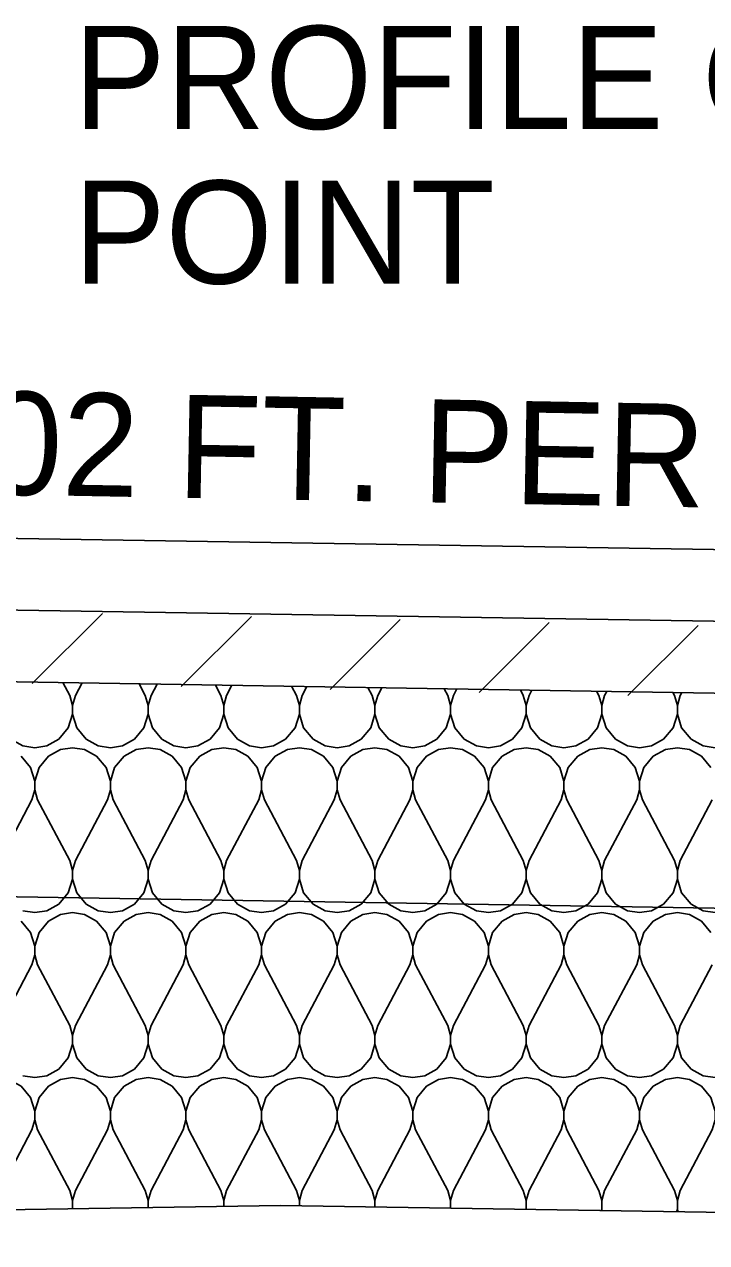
# Model space of a CAD drawing. Extents: x 634177 to 635904, y 289936 to 290970.
# Drawn here: x 635704.37 to 635708.34, y 290454.43 to 290461.52 of the extents above; entities that cross this region are included whole.
import ezdxf

# ---------------------------------------------------------------- set-up
doc = ezdxf.new("R2010")
doc.units = 0
for name, color, linetype in [('Default', 7, 'Continuous'), ('Level 13', 7, 'Continuous'), ('Level 3', 7, 'Continuous'), ('R_Draft', 7, 'Continuous')]:
    doc.layers.add(name, color=color, linetype=linetype)

msp = doc.modelspace()

# ---------------------------------------------------------------- linework, layer by layer
at = {"layer": 'Default'}
msp.add_lwpolyline([(635692.1106, 290454.4339), (635705.8606, 290454.65), (635719.6106, 290454.4339)], dxfattribs=at)
at = {"layer": 'Level 3'}
for p, q in [((635702.1107, 290458.5661), (635719.6106, 290458.2911)), ((635719.6106, 290458.2911), (635702.1107, 290458.5661)), ((635702.1107, 290458.1493), (635719.6106, 290457.8743)), ((635702.1107, 290458.1493), (635719.6106, 290457.8743)), ((635704.4164, 290457.6866), (635704.8249, 290458.0951)), ((635705.283, 290457.6693), (635705.6914, 290458.0777)), ((635706.1495, 290457.652), (635706.558, 290458.0604)), ((635707.0161, 290457.6346), (635707.4245, 290458.0431)), ((635707.8826, 290457.6173), (635708.2911, 290458.0257)), ((635702.1107, 290457.7328), (635721.4856, 290457.4202)), ((635702.1107, 290456.4828), (635722.7356, 290456.1453))]:
    msp.add_line(p, q, dxfattribs=at)
at = {"layer": 'R_Draft'}
for points in [[(635704.2697, 290457.6979), (635704.2274, 290457.6181), (635704.2106, 290457.5589), (635704.2106, 290457.5089), (635704.2356, 290457.4289), (635704.2906, 290457.3639), (635704.3606, 290457.3239), (635704.4306, 290457.3139)], [(635704.4306, 290457.3139), (635704.5006, 290457.3239), (635704.5706, 290457.3639), (635704.6256, 290457.4289), (635704.6506, 290457.5089), (635704.6506, 290457.5589), (635704.6339, 290457.6181), (635704.5943, 290457.6927)], [(635704.706, 290457.6909), (635704.6674, 290457.6181), (635704.6506, 290457.5589), (635704.6506, 290457.5089), (635704.6756, 290457.4289), (635704.7306, 290457.3639), (635704.8006, 290457.3239), (635704.8706, 290457.3139)], [(635704.8706, 290457.3139), (635704.9406, 290457.3239), (635705.0106, 290457.3639), (635705.0656, 290457.4289), (635705.0906, 290457.5089), (635705.0906, 290457.5589), (635705.0739, 290457.6181), (635705.0381, 290457.6855)], [(635705.1423, 290457.6839), (635705.1074, 290457.6181), (635705.0906, 290457.5589), (635705.0906, 290457.5089), (635705.1156, 290457.4289), (635705.1706, 290457.3639), (635705.2406, 290457.3239), (635705.3106, 290457.3139)], [(635705.3106, 290457.3139), (635705.3806, 290457.3239), (635705.4506, 290457.3639), (635705.5056, 290457.4289), (635705.5306, 290457.5089), (635705.5306, 290457.5589), (635705.5139, 290457.6181), (635705.4819, 290457.6784)], [(635705.5785, 290457.6768), (635705.5474, 290457.6181), (635705.5306, 290457.5589), (635705.5306, 290457.5089), (635705.5556, 290457.4289), (635705.6106, 290457.3639), (635705.6806, 290457.3239), (635705.7506, 290457.3139)], [(635705.7506, 290457.3139), (635705.8206, 290457.3239), (635705.8906, 290457.3639), (635705.9456, 290457.4289), (635705.9706, 290457.5089), (635705.9706, 290457.5589), (635705.9539, 290457.6181), (635705.9257, 290457.6712)], [(635706.0148, 290457.6698), (635705.9874, 290457.6181), (635705.9706, 290457.5589), (635705.9706, 290457.5089), (635705.9956, 290457.4289), (635706.0506, 290457.3639), (635706.1206, 290457.3239), (635706.1906, 290457.3139)], [(635706.1906, 290457.3139), (635706.2606, 290457.3239), (635706.3306, 290457.3639), (635706.3856, 290457.4289), (635706.4106, 290457.5089), (635706.4106, 290457.5589), (635706.3939, 290457.6181), (635706.3695, 290457.6641)], [(635706.4511, 290457.6627), (635706.4274, 290457.6181), (635706.4106, 290457.5589), (635706.4106, 290457.5089), (635706.4356, 290457.4289), (635706.4906, 290457.3639), (635706.5606, 290457.3239), (635706.6306, 290457.3139)], [(635706.6306, 290457.3139), (635706.7006, 290457.3239), (635706.7706, 290457.3639), (635706.8256, 290457.4289), (635706.8506, 290457.5089), (635706.8506, 290457.5589), (635706.8339, 290457.6181), (635706.8133, 290457.6569)], [(635706.8873, 290457.6557), (635706.8674, 290457.6181), (635706.8506, 290457.5589), (635706.8506, 290457.5089), (635706.8756, 290457.4289), (635706.9306, 290457.3639), (635707.0006, 290457.3239), (635707.0706, 290457.3139)], [(635707.0706, 290457.3139), (635707.1406, 290457.3239), (635707.2106, 290457.3639), (635707.2656, 290457.4289), (635707.2906, 290457.5089), (635707.2906, 290457.5589), (635707.2739, 290457.6181), (635707.2571, 290457.6497)], [(635707.3236, 290457.6487), (635707.3074, 290457.6181), (635707.2906, 290457.5589), (635707.2906, 290457.5089), (635707.3156, 290457.4289), (635707.3706, 290457.3639), (635707.4406, 290457.3239), (635707.5106, 290457.3139)], [(635707.5106, 290457.3139), (635707.5806, 290457.3239), (635707.6506, 290457.3639), (635707.7056, 290457.4289), (635707.7306, 290457.5089), (635707.7306, 290457.5589), (635707.7139, 290457.6181), (635707.7009, 290457.6426)], [(635707.7599, 290457.6416), (635707.7474, 290457.6181), (635707.7306, 290457.5589), (635707.7306, 290457.5089), (635707.7556, 290457.4289), (635707.8106, 290457.3639), (635707.8806, 290457.3239), (635707.9506, 290457.3139)], [(635707.9506, 290457.3139), (635708.0206, 290457.3239), (635708.0906, 290457.3639), (635708.1456, 290457.4289), (635708.1706, 290457.5089), (635708.1706, 290457.5589), (635708.1539, 290457.6181), (635708.1447, 290457.6354)], [(635708.1961, 290457.6346), (635708.1874, 290457.6181), (635708.1706, 290457.5589), (635708.1706, 290457.5089), (635708.1956, 290457.4289), (635708.2506, 290457.3639), (635708.3206, 290457.3239), (635708.3906, 290457.3139)], [(635704.4306, 290456.3539), (635704.5006, 290456.3639), (635704.5706, 290456.4039), (635704.6256, 290456.4689), (635704.6506, 290456.5489), (635704.6506, 290456.5989), (635704.6339, 290456.6581), (635704.4474, 290457.0097), (635704.4306, 290457.0689), (635704.4306, 290457.1189), (635704.4556, 290457.1989), (635704.5106, 290457.2639), (635704.5806, 290457.3039), (635704.6506, 290457.3139), (635704.7206, 290457.3039), (635704.7906, 290457.2639), (635704.8456, 290457.1989), (635704.8706, 290457.1189), (635704.8706, 290457.0689), (635704.8539, 290457.0097), (635704.6674, 290456.6581), (635704.6506, 290456.5989), (635704.6506, 290456.5489), (635704.6756, 290456.4689), (635704.7306, 290456.4039), (635704.8006, 290456.3639), (635704.8706, 290456.3539)], [(635704.8706, 290456.3539), (635704.9406, 290456.3639), (635705.0106, 290456.4039), (635705.0656, 290456.4689), (635705.0906, 290456.5489), (635705.0906, 290456.5989), (635705.0739, 290456.6581), (635704.8874, 290457.0097), (635704.8706, 290457.0689), (635704.8706, 290457.1189), (635704.8956, 290457.1989), (635704.9506, 290457.2639), (635705.0206, 290457.3039), (635705.0906, 290457.3139), (635705.1606, 290457.3039), (635705.2306, 290457.2639), (635705.2856, 290457.1989), (635705.3106, 290457.1189), (635705.3106, 290457.0689), (635705.2939, 290457.0097), (635705.1074, 290456.6581), (635705.0906, 290456.5989), (635705.0906, 290456.5489), (635705.1156, 290456.4689), (635705.1706, 290456.4039), (635705.2406, 290456.3639), (635705.3106, 290456.3539)], [(635705.3106, 290456.3539), (635705.3806, 290456.3639), (635705.4506, 290456.4039), (635705.5056, 290456.4689), (635705.5306, 290456.5489), (635705.5306, 290456.5989), (635705.5139, 290456.6581), (635705.3274, 290457.0097), (635705.3106, 290457.0689), (635705.3106, 290457.1189), (635705.3356, 290457.1989), (635705.3906, 290457.2639), (635705.4606, 290457.3039), (635705.5306, 290457.3139), (635705.6006, 290457.3039), (635705.6706, 290457.2639), (635705.7256, 290457.1989), (635705.7506, 290457.1189), (635705.7506, 290457.0689), (635705.7339, 290457.0097), (635705.5474, 290456.6581), (635705.5306, 290456.5989), (635705.5306, 290456.5489), (635705.5556, 290456.4689), (635705.6106, 290456.4039), (635705.6806, 290456.3639), (635705.7506, 290456.3539)], [(635705.7506, 290456.3539), (635705.8206, 290456.3639), (635705.8906, 290456.4039), (635705.9456, 290456.4689), (635705.9706, 290456.5489), (635705.9706, 290456.5989), (635705.9539, 290456.6581), (635705.7674, 290457.0097), (635705.7506, 290457.0689), (635705.7506, 290457.1189), (635705.7756, 290457.1989), (635705.8306, 290457.2639), (635705.9006, 290457.3039), (635705.9706, 290457.3139), (635706.0406, 290457.3039), (635706.1106, 290457.2639), (635706.1656, 290457.1989), (635706.1906, 290457.1189), (635706.1906, 290457.0689), (635706.1739, 290457.0097), (635705.9874, 290456.6581), (635705.9706, 290456.5989), (635705.9706, 290456.5489), (635705.9956, 290456.4689), (635706.0506, 290456.4039), (635706.1206, 290456.3639), (635706.1906, 290456.3539)], [(635706.1906, 290456.3539), (635706.2606, 290456.3639), (635706.3306, 290456.4039), (635706.3856, 290456.4689), (635706.4106, 290456.5489), (635706.4106, 290456.5989), (635706.3939, 290456.6581), (635706.2074, 290457.0097), (635706.1906, 290457.0689), (635706.1906, 290457.1189), (635706.2156, 290457.1989), (635706.2706, 290457.2639), (635706.3406, 290457.3039), (635706.4106, 290457.3139), (635706.4806, 290457.3039), (635706.5506, 290457.2639), (635706.6056, 290457.1989), (635706.6306, 290457.1189), (635706.6306, 290457.0689), (635706.6139, 290457.0097), (635706.4274, 290456.6581), (635706.4106, 290456.5989), (635706.4106, 290456.5489), (635706.4356, 290456.4689), (635706.4906, 290456.4039), (635706.5606, 290456.3639), (635706.6306, 290456.3539)], [(635706.6306, 290456.3539), (635706.7006, 290456.3639), (635706.7706, 290456.4039), (635706.8256, 290456.4689), (635706.8506, 290456.5489), (635706.8506, 290456.5989), (635706.8339, 290456.6581), (635706.6474, 290457.0097), (635706.6306, 290457.0689), (635706.6306, 290457.1189), (635706.6556, 290457.1989), (635706.7106, 290457.2639), (635706.7806, 290457.3039), (635706.8506, 290457.3139), (635706.9206, 290457.3039), (635706.9906, 290457.2639), (635707.0456, 290457.1989), (635707.0706, 290457.1189), (635707.0706, 290457.0689), (635707.0539, 290457.0097), (635706.8674, 290456.6581), (635706.8506, 290456.5989), (635706.8506, 290456.5489), (635706.8756, 290456.4689), (635706.9306, 290456.4039), (635707.0006, 290456.3639), (635707.0706, 290456.3539)], [(635707.0706, 290456.3539), (635707.1406, 290456.3639), (635707.2106, 290456.4039), (635707.2656, 290456.4689), (635707.2906, 290456.5489), (635707.2906, 290456.5989), (635707.2739, 290456.6581), (635707.0874, 290457.0097), (635707.0706, 290457.0689), (635707.0706, 290457.1189), (635707.0956, 290457.1989), (635707.1506, 290457.2639), (635707.2206, 290457.3039), (635707.2906, 290457.3139), (635707.3606, 290457.3039), (635707.4306, 290457.2639), (635707.4856, 290457.1989), (635707.5106, 290457.1189), (635707.5106, 290457.0689), (635707.4939, 290457.0097), (635707.3074, 290456.6581), (635707.2906, 290456.5989), (635707.2906, 290456.5489), (635707.3156, 290456.4689), (635707.3706, 290456.4039), (635707.4406, 290456.3639), (635707.5106, 290456.3539)], [(635707.5106, 290456.3539), (635707.5806, 290456.3639), (635707.6506, 290456.4039), (635707.7056, 290456.4689), (635707.7306, 290456.5489), (635707.7306, 290456.5989), (635707.7139, 290456.6581), (635707.5274, 290457.0097), (635707.5106, 290457.0689), (635707.5106, 290457.1189), (635707.5356, 290457.1989), (635707.5906, 290457.2639), (635707.6606, 290457.3039), (635707.7306, 290457.3139), (635707.8006, 290457.3039), (635707.8706, 290457.2639), (635707.9256, 290457.1989), (635707.9506, 290457.1189), (635707.9506, 290457.0689), (635707.9339, 290457.0097), (635707.7474, 290456.6581), (635707.7306, 290456.5989), (635707.7306, 290456.5489), (635707.7556, 290456.4689), (635707.8106, 290456.4039), (635707.8806, 290456.3639), (635707.9506, 290456.3539)], [(635707.9506, 290456.3539), (635708.0206, 290456.3639), (635708.0906, 290456.4039), (635708.1456, 290456.4689), (635708.1706, 290456.5489), (635708.1706, 290456.5989), (635708.1539, 290456.6581), (635707.9674, 290457.0097), (635707.9506, 290457.0689), (635707.9506, 290457.1189), (635707.9756, 290457.1989), (635708.0306, 290457.2639), (635708.1006, 290457.3039), (635708.1706, 290457.3139), (635708.2406, 290457.3039), (635708.3106, 290457.2639), (635708.3656, 290457.1989)], [(635704.3506, 290457.2639), (635704.4056, 290457.1989), (635704.4306, 290457.1189), (635704.4306, 290457.0689), (635704.4139, 290457.0097), (635704.2274, 290456.6581)], [(635708.3739, 290457.0097), (635708.1874, 290456.6581), (635708.1706, 290456.5989), (635708.1706, 290456.5489), (635708.1956, 290456.4689), (635708.2506, 290456.4039), (635708.3206, 290456.3639), (635708.3906, 290456.3539)], [(635704.3606, 290456.3639), (635704.4306, 290456.3539)], [(635704.4306, 290455.3939), (635704.5006, 290455.4039), (635704.5706, 290455.4439), (635704.6256, 290455.5089), (635704.6506, 290455.5889), (635704.6506, 290455.6389), (635704.6339, 290455.6981), (635704.4474, 290456.0497), (635704.4306, 290456.1089), (635704.4306, 290456.1589), (635704.4556, 290456.2389), (635704.5106, 290456.3039), (635704.5806, 290456.3439), (635704.6506, 290456.3539), (635704.7206, 290456.3439), (635704.7906, 290456.3039), (635704.8456, 290456.2389), (635704.8706, 290456.1589), (635704.8706, 290456.1089), (635704.8539, 290456.0497), (635704.6674, 290455.6981), (635704.6506, 290455.6389), (635704.6506, 290455.5889), (635704.6756, 290455.5089), (635704.7306, 290455.4439), (635704.8006, 290455.4039), (635704.8706, 290455.3939)], [(635704.8706, 290455.3939), (635704.9406, 290455.4039), (635705.0106, 290455.4439), (635705.0656, 290455.5089), (635705.0906, 290455.5889), (635705.0906, 290455.6389), (635705.0739, 290455.6981), (635704.8874, 290456.0497), (635704.8706, 290456.1089), (635704.8706, 290456.1589), (635704.8956, 290456.2389), (635704.9506, 290456.3039), (635705.0206, 290456.3439), (635705.0906, 290456.3539), (635705.1606, 290456.3439), (635705.2306, 290456.3039), (635705.2856, 290456.2389), (635705.3106, 290456.1589), (635705.3106, 290456.1089), (635705.2939, 290456.0497), (635705.1074, 290455.6981), (635705.0906, 290455.6389), (635705.0906, 290455.5889), (635705.1156, 290455.5089), (635705.1706, 290455.4439), (635705.2406, 290455.4039), (635705.3106, 290455.3939)], [(635705.3106, 290455.3939), (635705.3806, 290455.4039), (635705.4506, 290455.4439), (635705.5056, 290455.5089), (635705.5306, 290455.5889), (635705.5306, 290455.6389), (635705.5139, 290455.6981), (635705.3274, 290456.0497), (635705.3106, 290456.1089), (635705.3106, 290456.1589), (635705.3356, 290456.2389), (635705.3906, 290456.3039), (635705.4606, 290456.3439), (635705.5306, 290456.3539), (635705.6006, 290456.3439), (635705.6706, 290456.3039), (635705.7256, 290456.2389), (635705.7506, 290456.1589), (635705.7506, 290456.1089), (635705.7339, 290456.0497), (635705.5474, 290455.6981), (635705.5306, 290455.6389), (635705.5306, 290455.5889), (635705.5556, 290455.5089), (635705.6106, 290455.4439), (635705.6806, 290455.4039), (635705.7506, 290455.3939)], [(635705.7506, 290455.3939), (635705.8206, 290455.4039), (635705.8906, 290455.4439), (635705.9456, 290455.5089), (635705.9706, 290455.5889), (635705.9706, 290455.6389), (635705.9539, 290455.6981), (635705.7674, 290456.0497), (635705.7506, 290456.1089), (635705.7506, 290456.1589), (635705.7756, 290456.2389), (635705.8306, 290456.3039), (635705.9006, 290456.3439), (635705.9706, 290456.3539), (635706.0406, 290456.3439), (635706.1106, 290456.3039), (635706.1656, 290456.2389), (635706.1906, 290456.1589), (635706.1906, 290456.1089), (635706.1739, 290456.0497), (635705.9874, 290455.6981), (635705.9706, 290455.6389), (635705.9706, 290455.5889), (635705.9956, 290455.5089), (635706.0506, 290455.4439), (635706.1206, 290455.4039), (635706.1906, 290455.3939)], [(635706.1906, 290455.3939), (635706.2606, 290455.4039), (635706.3306, 290455.4439), (635706.3856, 290455.5089), (635706.4106, 290455.5889), (635706.4106, 290455.6389), (635706.3939, 290455.6981), (635706.2074, 290456.0497), (635706.1906, 290456.1089), (635706.1906, 290456.1589), (635706.2156, 290456.2389), (635706.2706, 290456.3039), (635706.3406, 290456.3439), (635706.4106, 290456.3539), (635706.4806, 290456.3439), (635706.5506, 290456.3039), (635706.6056, 290456.2389), (635706.6306, 290456.1589), (635706.6306, 290456.1089), (635706.6139, 290456.0497), (635706.4274, 290455.6981), (635706.4106, 290455.6389), (635706.4106, 290455.5889), (635706.4356, 290455.5089), (635706.4906, 290455.4439), (635706.5606, 290455.4039), (635706.6306, 290455.3939)], [(635706.6306, 290455.3939), (635706.7006, 290455.4039), (635706.7706, 290455.4439), (635706.8256, 290455.5089), (635706.8506, 290455.5889), (635706.8506, 290455.6389), (635706.8339, 290455.6981), (635706.6474, 290456.0497), (635706.6306, 290456.1089), (635706.6306, 290456.1589), (635706.6556, 290456.2389), (635706.7106, 290456.3039), (635706.7806, 290456.3439), (635706.8506, 290456.3539), (635706.9206, 290456.3439), (635706.9906, 290456.3039), (635707.0456, 290456.2389), (635707.0706, 290456.1589), (635707.0706, 290456.1089), (635707.0539, 290456.0497), (635706.8674, 290455.6981), (635706.8506, 290455.6389), (635706.8506, 290455.5889), (635706.8756, 290455.5089), (635706.9306, 290455.4439), (635707.0006, 290455.4039), (635707.0706, 290455.3939)], [(635707.0706, 290455.3939), (635707.1406, 290455.4039), (635707.2106, 290455.4439), (635707.2656, 290455.5089), (635707.2906, 290455.5889), (635707.2906, 290455.6389), (635707.2739, 290455.6981), (635707.0874, 290456.0497), (635707.0706, 290456.1089), (635707.0706, 290456.1589), (635707.0956, 290456.2389), (635707.1506, 290456.3039), (635707.2206, 290456.3439), (635707.2906, 290456.3539), (635707.3606, 290456.3439), (635707.4306, 290456.3039), (635707.4856, 290456.2389), (635707.5106, 290456.1589), (635707.5106, 290456.1089), (635707.4939, 290456.0497), (635707.3074, 290455.6981), (635707.2906, 290455.6389), (635707.2906, 290455.5889), (635707.3156, 290455.5089), (635707.3706, 290455.4439), (635707.4406, 290455.4039), (635707.5106, 290455.3939)], [(635707.5106, 290455.3939), (635707.5806, 290455.4039), (635707.6506, 290455.4439), (635707.7056, 290455.5089), (635707.7306, 290455.5889), (635707.7306, 290455.6389), (635707.7139, 290455.6981), (635707.5274, 290456.0497), (635707.5106, 290456.1089), (635707.5106, 290456.1589), (635707.5356, 290456.2389), (635707.5906, 290456.3039), (635707.6606, 290456.3439), (635707.7306, 290456.3539), (635707.8006, 290456.3439), (635707.8706, 290456.3039), (635707.9256, 290456.2389), (635707.9506, 290456.1589), (635707.9506, 290456.1089), (635707.9339, 290456.0497), (635707.7474, 290455.6981), (635707.7306, 290455.6389), (635707.7306, 290455.5889), (635707.7556, 290455.5089), (635707.8106, 290455.4439), (635707.8806, 290455.4039), (635707.9506, 290455.3939)], [(635707.9506, 290455.3939), (635708.0206, 290455.4039), (635708.0906, 290455.4439), (635708.1456, 290455.5089), (635708.1706, 290455.5889), (635708.1706, 290455.6389), (635708.1539, 290455.6981), (635707.9674, 290456.0497), (635707.9506, 290456.1089), (635707.9506, 290456.1589), (635707.9756, 290456.2389), (635708.0306, 290456.3039), (635708.1006, 290456.3439), (635708.1706, 290456.3539), (635708.2406, 290456.3439), (635708.3106, 290456.3039), (635708.3656, 290456.2389)], [(635704.3506, 290456.3039), (635704.4056, 290456.2389), (635704.4306, 290456.1589), (635704.4306, 290456.1089), (635704.4139, 290456.0497), (635704.2274, 290455.6981)], [(635708.3739, 290456.0497), (635708.1874, 290455.6981), (635708.1706, 290455.6389), (635708.1706, 290455.5889), (635708.1956, 290455.5089), (635708.2506, 290455.4439), (635708.3206, 290455.4039), (635708.3906, 290455.3939)], [(635704.3606, 290455.4039), (635704.4306, 290455.3939)], [(635704.2091, 290454.624), (635704.2106, 290454.6289), (635704.2106, 290454.6789), (635704.1939, 290454.7381), (635704.0074, 290455.0897), (635703.9906, 290455.1489), (635703.9906, 290455.1989), (635704.0156, 290455.2789), (635704.0706, 290455.3439), (635704.1406, 290455.3839), (635704.2106, 290455.3939), (635704.2806, 290455.3839), (635704.3506, 290455.3439), (635704.4056, 290455.2789), (635704.4306, 290455.1989), (635704.4306, 290455.1489), (635704.4139, 290455.0897), (635704.2274, 290454.7381), (635704.2106, 290454.6789), (635704.2106, 290454.6289), (635704.2121, 290454.624)], [(635704.6506, 290454.6309), (635704.6506, 290454.6789), (635704.6339, 290454.7381), (635704.4474, 290455.0897), (635704.4306, 290455.1489), (635704.4306, 290455.1989), (635704.4556, 290455.2789), (635704.5106, 290455.3439), (635704.5806, 290455.3839), (635704.6506, 290455.3939), (635704.7206, 290455.3839), (635704.7906, 290455.3439), (635704.8456, 290455.2789), (635704.8706, 290455.1989), (635704.8706, 290455.1489), (635704.8539, 290455.0897), (635704.6674, 290454.7381), (635704.6506, 290454.6789), (635704.6506, 290454.6309)], [(635705.0906, 290454.6379), (635705.0906, 290454.6789), (635705.0739, 290454.7381), (635704.8874, 290455.0897), (635704.8706, 290455.1489), (635704.8706, 290455.1989), (635704.8956, 290455.2789), (635704.9506, 290455.3439), (635705.0206, 290455.3839), (635705.0906, 290455.3939), (635705.1606, 290455.3839), (635705.2306, 290455.3439), (635705.2856, 290455.2789), (635705.3106, 290455.1989), (635705.3106, 290455.1489), (635705.2939, 290455.0897), (635705.1074, 290454.7381), (635705.0906, 290454.6789), (635705.0906, 290454.6379)], [(635705.5306, 290454.6448), (635705.5306, 290454.6789), (635705.5139, 290454.7381), (635705.3274, 290455.0897), (635705.3106, 290455.1489), (635705.3106, 290455.1989), (635705.3356, 290455.2789), (635705.3906, 290455.3439), (635705.4606, 290455.3839), (635705.5306, 290455.3939), (635705.6006, 290455.3839), (635705.6706, 290455.3439), (635705.7256, 290455.2789), (635705.7506, 290455.1989), (635705.7506, 290455.1489), (635705.7339, 290455.0897), (635705.5474, 290454.7381), (635705.5306, 290454.6789), (635705.5306, 290454.6448)], [(635705.9706, 290454.6482), (635705.9706, 290454.6789), (635705.9539, 290454.7381), (635705.7674, 290455.0897), (635705.7506, 290455.1489), (635705.7506, 290455.1989), (635705.7756, 290455.2789), (635705.8306, 290455.3439), (635705.9006, 290455.3839), (635705.9706, 290455.3939), (635706.0406, 290455.3839), (635706.1106, 290455.3439), (635706.1656, 290455.2789), (635706.1906, 290455.1989), (635706.1906, 290455.1489), (635706.1739, 290455.0897), (635705.9874, 290454.7381), (635705.9706, 290454.6789), (635705.9706, 290454.6482)], [(635706.4106, 290454.6413), (635706.4106, 290454.6789), (635706.3939, 290454.7381), (635706.2074, 290455.0897), (635706.1906, 290455.1489), (635706.1906, 290455.1989), (635706.2156, 290455.2789), (635706.2706, 290455.3439), (635706.3406, 290455.3839), (635706.4106, 290455.3939), (635706.4806, 290455.3839), (635706.5506, 290455.3439), (635706.6056, 290455.2789), (635706.6306, 290455.1989), (635706.6306, 290455.1489), (635706.6139, 290455.0897), (635706.4274, 290454.7381), (635706.4106, 290454.6789), (635706.4106, 290454.6413)], [(635706.8506, 290454.6344), (635706.8506, 290454.6789), (635706.8339, 290454.7381), (635706.6474, 290455.0897), (635706.6306, 290455.1489), (635706.6306, 290455.1989), (635706.6556, 290455.2789), (635706.7106, 290455.3439), (635706.7806, 290455.3839), (635706.8506, 290455.3939), (635706.9206, 290455.3839), (635706.9906, 290455.3439), (635707.0456, 290455.2789), (635707.0706, 290455.1989), (635707.0706, 290455.1489), (635707.0539, 290455.0897), (635706.8674, 290454.7381), (635706.8506, 290454.6789), (635706.8506, 290454.6344)], [(635707.2902, 290454.6275), (635707.2906, 290454.6289), (635707.2906, 290454.6789), (635707.2739, 290454.7381), (635707.0874, 290455.0897), (635707.0706, 290455.1489), (635707.0706, 290455.1989), (635707.0956, 290455.2789), (635707.1506, 290455.3439), (635707.2206, 290455.3839), (635707.2906, 290455.3939), (635707.3606, 290455.3839), (635707.4306, 290455.3439), (635707.4856, 290455.2789), (635707.5106, 290455.1989), (635707.5106, 290455.1489), (635707.4939, 290455.0897), (635707.3074, 290454.7381), (635707.2906, 290454.6789), (635707.2906, 290454.6289), (635707.2911, 290454.6275)], [(635707.728, 290454.6206), (635707.7306, 290454.6289), (635707.7306, 290454.6789), (635707.7139, 290454.7381), (635707.5274, 290455.0897), (635707.5106, 290455.1489), (635707.5106, 290455.1989), (635707.5356, 290455.2789), (635707.5906, 290455.3439), (635707.6606, 290455.3839), (635707.7306, 290455.3939), (635707.8006, 290455.3839), (635707.8706, 290455.3439), (635707.9256, 290455.2789), (635707.9506, 290455.1989), (635707.9506, 290455.1489), (635707.9339, 290455.0897), (635707.7474, 290454.7381), (635707.7306, 290454.6789), (635707.7306, 290454.6289), (635707.7332, 290454.6205)], [(635708.1659, 290454.6137), (635708.1706, 290454.6289), (635708.1706, 290454.6789), (635708.1539, 290454.7381), (635707.9674, 290455.0897), (635707.9506, 290455.1489), (635707.9506, 290455.1989), (635707.9756, 290455.2789), (635708.0306, 290455.3439), (635708.1006, 290455.3839), (635708.1706, 290455.3939), (635708.2406, 290455.3839), (635708.3106, 290455.3439), (635708.3656, 290455.2789), (635708.3906, 290455.1989), (635708.3906, 290455.1489), (635708.3739, 290455.0897), (635708.1874, 290454.7381), (635708.1706, 290454.6789), (635708.1706, 290454.6289), (635708.1754, 290454.6136)]]:
    msp.add_lwpolyline(points, dxfattribs=at)

# ---------------------------------------------------------------- texts
at = {"layer": 'Level 13'}
for s, height, p in [('PROFILE GRADE', 0.599999, (635704.6566, 290460.9136)), ('POINT', 0.6, (635704.6566, 290460.0136))]:
    msp.add_text(s, height=height, dxfattribs=at).set_placement(p)
msp.add_text('0.02 FT. PER FT.', height=0.599999, rotation=358.9423, dxfattribs=at).set_placement((635703.4707, 290458.8012))

doc.saveas('drawing.dxf')
